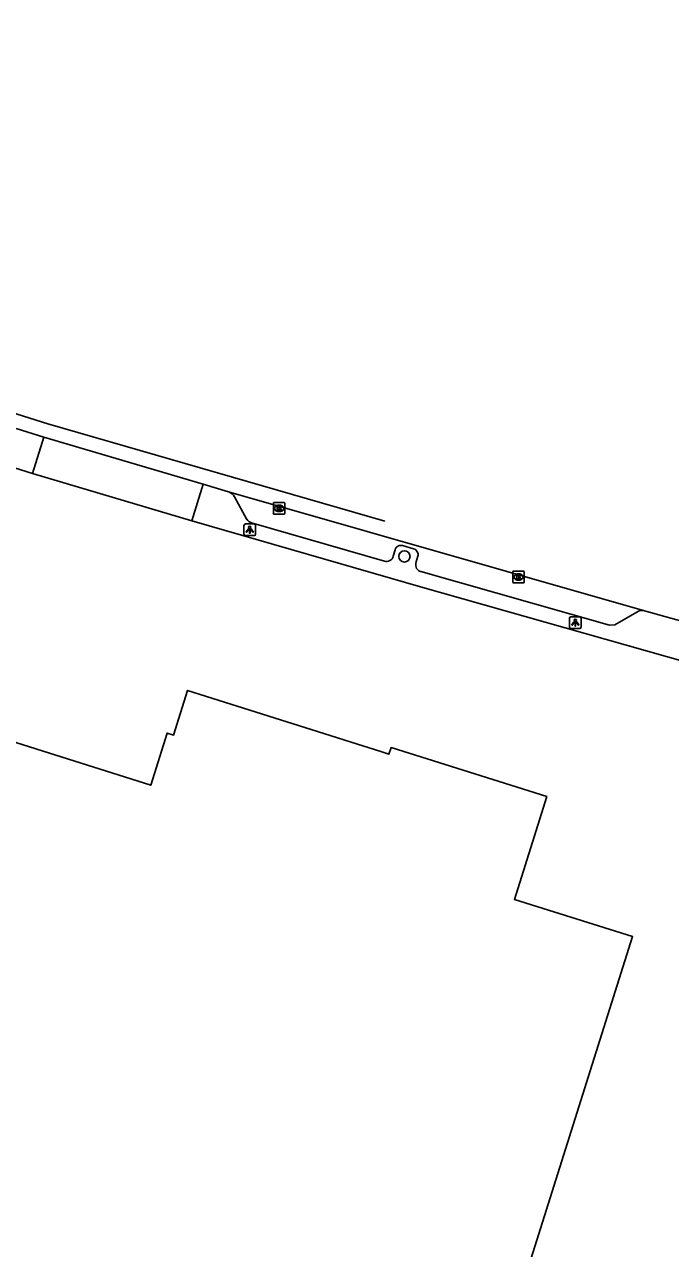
# Model space of a CAD drawing. Extents: x 157692 to 159670, y 381454 to 383289.
# Drawn here: x 158229 to 158285, y 383047.9 to 383154.1 of the extents above; entities that cross this region are included whole.
import ezdxf

# ---------------------------------------------------------------- set-up
doc = ezdxf.new("R2010")
doc.units = 0
for name, color, linetype in [('IMGEO_Boom', 7, 'Continuous'), ('IMGEO_Kolk', 7, 'Continuous'), ('IMGEO_Lichtpunt', 7, 'Continuous'), ('IMGEO_Pand', 7, 'Continuous'), ('IMGEO_Rijbaan_lokaal_gesloten', 7, 'Continuous'), ('IMGEO_Voetpad_open', 7, 'Continuous')]:
    doc.layers.add(name, color=color, linetype=linetype)

msp = doc.modelspace()

# ---------------------------------------------------------------- linework, layer by layer
at = {"layer": 'IMGEO_Boom'}
msp.add_circle((158261.91, 383107.93), 0.489, dxfattribs=at)
at = {"layer": 'IMGEO_Kolk'}
for p, q in [((158250.54, 383111.67), (158250.54, 383112.52)), ((158250.61, 383112.6), (158251.47, 383112.6)), ((158251.54, 383112.52), (158251.54, 383111.67)), ((158251.47, 383111.59), (158250.61, 383111.59)), ((158251.05, 383111.82), (158251.02, 383111.82)), ((158251.03, 383112.37), (158251.05, 383112.37)), ((158271.3, 383105.72), (158271.3, 383106.57)), ((158271.38, 383106.64), (158272.23, 383106.64)), ((158271.79, 383106.42), (158271.81, 383106.42)), ((158272.3, 383106.57), (158272.3, 383105.72)), ((158272.23, 383105.64), (158271.38, 383105.64)), ((158271.81, 383105.86), (158271.79, 383105.86))]:
    msp.add_line(p, q, dxfattribs=at)
for points in [[(158250.54, 383111.67), (158250.54, 383112.52)], [(158250.61, 383112.6), (158251.47, 383112.6)], [(158251.54, 383112.52), (158251.54, 383111.67)], [(158251.47, 383111.59), (158250.61, 383111.59)], [(158250.86, 383112.29), (158250.98, 383112.29), (158250.98, 383112.14), (158251.11, 383112.29), (158251.28, 383112.29), (158251.13, 383112.14), (158251.28, 383111.89), (158251.13, 383111.89), (158251.05, 383112.06), (158250.98, 383111.99), (158250.98, 383111.89), (158250.86, 383111.89), (158250.86, 383112.29)], [(158271.3, 383105.72), (158271.3, 383106.57)], [(158271.38, 383106.64), (158272.23, 383106.64)], [(158271.62, 383106.34), (158271.75, 383106.34), (158271.75, 383106.19), (158271.87, 383106.34), (158272.04, 383106.34), (158271.89, 383106.19), (158272.05, 383105.94), (158271.89, 383105.94), (158271.81, 383106.11), (158271.75, 383106.04), (158271.75, 383105.94), (158271.62, 383105.94), (158271.62, 383106.34)], [(158272.3, 383106.57), (158272.3, 383105.72)], [(158272.23, 383105.64), (158271.38, 383105.64)]]:
    msp.add_lwpolyline(points, dxfattribs=at)
for centre, start, end in [((158250.61, 383112.52), 91.552, 178.448), ((158250.61, 383112.52), 91.552, 178.448), ((158251.46, 383112.52), 1.552, 88.448), ((158251.46, 383112.52), 1.552, 88.448), ((158250.61, 383111.67), 181.552, 268.448), ((158250.61, 383111.67), 181.552, 268.448), ((158251.46, 383111.67), 271.552, 358.448), ((158251.46, 383111.67), 271.552, 358.448), ((158271.38, 383106.57), 91.552, 178.448), ((158271.38, 383106.57), 91.552, 178.448), ((158272.23, 383106.57), 1.552, 88.448), ((158272.23, 383106.57), 1.552, 88.448), ((158271.38, 383105.72), 181.552, 268.448), ((158271.38, 383105.72), 181.552, 268.448), ((158272.23, 383105.72), 271.552, 358.448), ((158272.23, 383105.72), 271.552, 358.448)]:
    msp.add_arc(centre, 0.0765, start, end, dxfattribs=at)
for centre, major_axis, ratio, start_param, end_param in [((158251.03, 383112.09), (-0.387, 0.002), 0.722429, 4.712389, 7.853982), ((158251.05, 383112.09), (-0.39, 0.002), 0.717154, 1.570796, 4.712389), ((158271.79, 383106.14), (-0.387, 0.002), 0.722429, 4.712389, 7.853982), ((158271.81, 383106.14), (-0.39, 0.002), 0.717154, 1.570796, 4.712389)]:
    msp.add_ellipse(centre, major_axis=major_axis, ratio=ratio, start_param=start_param, end_param=end_param, dxfattribs=at)
at = {"layer": 'IMGEO_Lichtpunt'}
for p, q in [((158247.99, 383110.64), (158247.99, 383109.84)), ((158247.99, 383110.64), (158247.99, 383109.84)), ((158248.9, 383110.74), (158248.09, 383110.74)), ((158248.9, 383110.74), (158248.09, 383110.74)), ((158248.99, 383109.84), (158248.99, 383110.64)), ((158248.99, 383109.84), (158248.99, 383110.64)), ((158248.09, 383109.74), (158248.9, 383109.74)), ((158248.09, 383109.74), (158248.9, 383109.74)), ((158276.23, 383102.58), (158276.23, 383101.78)), ((158276.23, 383102.58), (158276.23, 383101.78)), ((158277.13, 383102.68), (158276.33, 383102.68)), ((158277.13, 383102.68), (158276.33, 383102.68)), ((158277.23, 383101.78), (158277.23, 383102.58)), ((158277.23, 383101.78), (158277.23, 383102.58)), ((158276.33, 383101.68), (158277.13, 383101.68)), ((158276.33, 383101.68), (158277.13, 383101.68))]:
    msp.add_line(p, q, dxfattribs=at)
for points in [[(158248.37, 383110.31), (158248.41, 383110.28), (158248.22, 383110.02), (158248.18, 383110.05), (158248.37, 383110.31)], [(158248.47, 383110.26), (158248.52, 383110.26), (158248.52, 383109.94), (158248.47, 383109.94), (158248.47, 383110.26)], [(158248.58, 383110.28), (158248.62, 383110.31), (158248.81, 383110.04), (158248.77, 383110.02), (158248.58, 383110.28)], [(158276.61, 383102.25), (158276.65, 383102.22), (158276.46, 383101.96), (158276.42, 383101.99), (158276.61, 383102.25)], [(158276.71, 383102.2), (158276.76, 383102.2), (158276.76, 383101.88), (158276.71, 383101.88), (158276.71, 383102.2)], [(158276.82, 383102.22), (158276.86, 383102.25), (158277.04, 383101.98), (158277.01, 383101.96), (158276.82, 383102.22)]]:
    msp.add_lwpolyline(points, dxfattribs=at)
for centre in [(158248.49, 383110.44), (158276.73, 383102.38)]:
    msp.add_circle(centre, 0.0994, dxfattribs=at)
for centre, start, end in [((158248.09, 383110.64), 90, 180), ((158248.09, 383110.64), 90, 180), ((158248.9, 383110.64), 0, 90), ((158248.9, 383110.64), 0, 90), ((158248.09, 383109.84), 180, 270), ((158248.09, 383109.84), 180, 270), ((158248.9, 383109.84), 270, 0), ((158248.9, 383109.84), 270, 360), ((158276.33, 383102.58), 90, 180), ((158276.33, 383102.58), 90, 180), ((158277.13, 383102.58), 0, 90), ((158277.13, 383102.58), 0, 90), ((158276.33, 383101.78), 180, 270), ((158276.33, 383101.78), 180, 270), ((158277.13, 383101.78), 270, 0), ((158277.13, 383101.78), 270, 360)]:
    msp.add_arc(centre, 0.0946, start, end, dxfattribs=at)
at = {"layer": 'IMGEO_Pand'}
msp.add_lwpolyline([(158219.93, 383094.38), (158239.9, 383088.08), (158241.33, 383092.61), (158241.89, 383092.43), (158243.1, 383096.3), (158256.02, 383092.21), (158256.73, 383091.99), (158259.86, 383091), (158260.57, 383090.77), (158260.75, 383091.34), (158274.25, 383087.09), (158271.45, 383078.18), (158281.7, 383074.95), (158259.59, 383004.85)], dxfattribs=at)
at = {"layer": 'IMGEO_Rijbaan_lokaal_gesloten'}
for points in [[(158260.22, 383110.97), (158230.99, 383119.42), (158121.16, 383154.06)], [(158228.24, 383119.02), (158230.64, 383118.27)], [(158230.64, 383118.27), (158244.46, 383114.18)], [(158244.46, 383114.18), (158246.66, 383113.53)], [(158246.66, 383113.53), (158282.73, 383103.22)], [(158282.73, 383103.22), (158289.07, 383101.45)]]:
    msp.add_lwpolyline(points, dxfattribs=at)
at = {"layer": 'IMGEO_Voetpad_open'}
for points in [[(158229.66, 383115.11), (158192.42, 383126.87)], [(158229.66, 383115.11), (158230.64, 383118.27)], [(158243.47, 383111.01), (158229.66, 383115.11)], [(158244.46, 383114.18), (158243.47, 383111.01)], [(158248.25, 383111.14), (158247.17, 383113.09)], [(158288.21, 383098.24), (158263.51, 383105.24), (158243.47, 383111.01)], [(158260.18, 383107.52), (158248.64, 383110.85)], [(158261.11, 383108.51), (158260.94, 383107.94)], [(158262.7, 383108.58), (158261.74, 383108.87)], [(158262.91, 383107.36), (158263.07, 383107.94)], [(158282.07, 383103.1), (158280.16, 383102), (158279.69, 383101.96), (158263.34, 383106.61)]]:
    msp.add_lwpolyline(points, dxfattribs=at)
for centre, radius, start, end in [((158246.36, 383112.65), 0.925, 28.4486, 70.7766), ((158248.74, 383111.4), 0.556, 207.4781, 259.3942), ((158261.6, 383108.38), 0.508, 74.3513, 165.0205), ((158262.58, 383108.08), 0.515, 343.6858, 75.804), ((158260.36, 383108.1), 0.608, 252.8507, 343.8851), ((158263.47, 383107.18), 0.585, 162.5651, 257.2385), ((158282.53, 383102.41), 0.828, 76.1398, 124.3182)]:
    msp.add_arc(centre, radius, start, end, dxfattribs=at)

doc.saveas('drawing.dxf')
